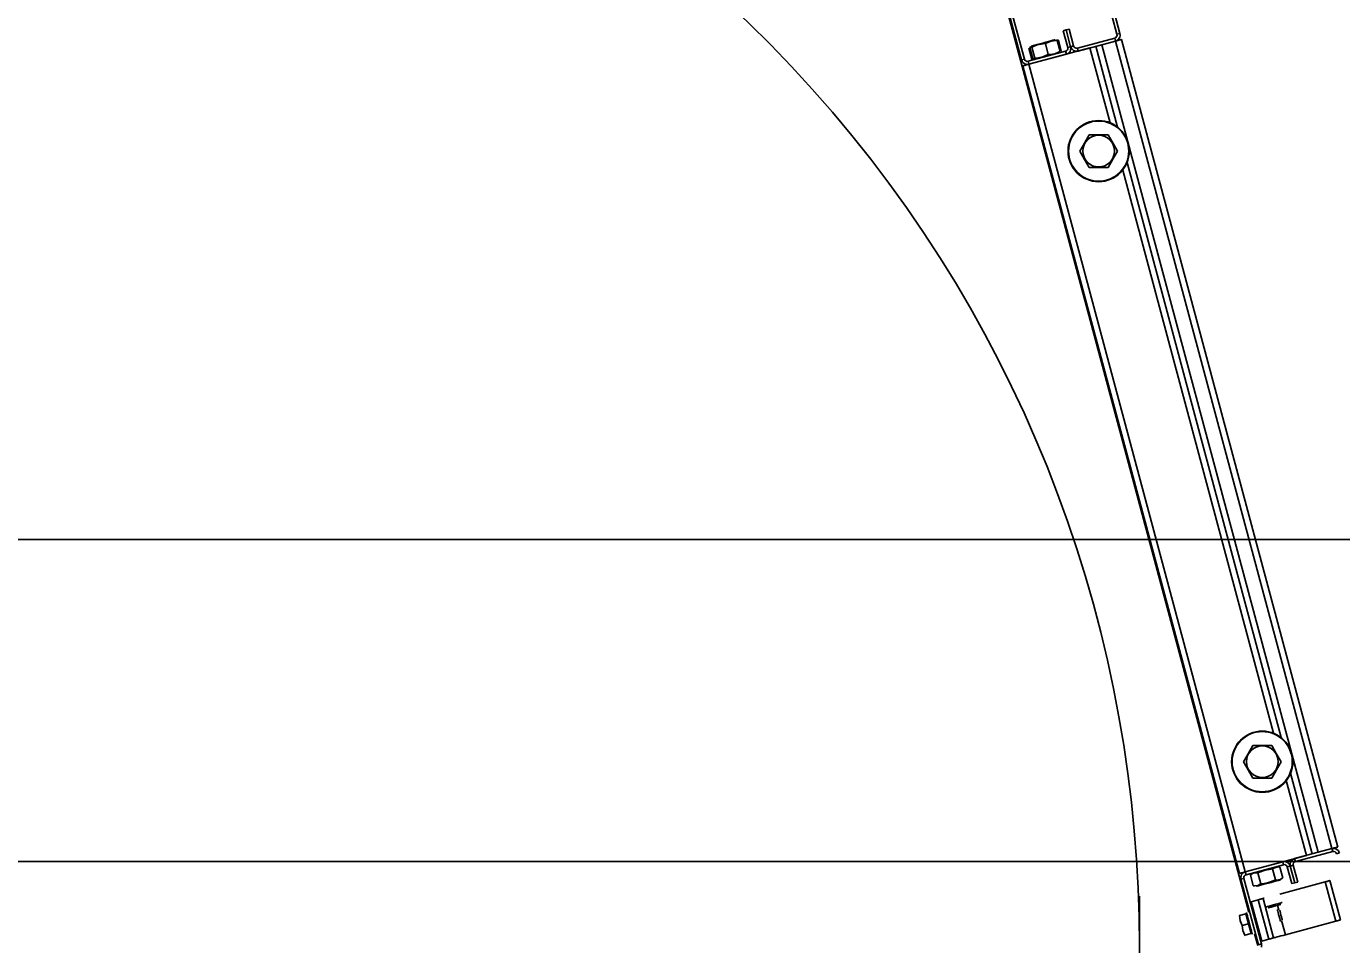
# Model space of a CAD drawing. Extents: x -264205 to -263659, y -1242401 to -1242060.
# Drawn here: x -263872.541 to -263871.928, y -1242087.496 to -1242087.068 of the extents above; entities that cross this region are included whole.
import ezdxf

# ---------------------------------------------------------------- set-up
doc = ezdxf.new("R2010")
doc.units = 0
doc.layers.add('OBRUBNIKY_KOMUNIKACIE_PROJEKT', color=7, linetype='Continuous')
doc.layers.add('SITUACIA_DSP_2D', color=7, linetype='Continuous')

msp = doc.modelspace()

# ---------------------------------------------------------------- linework, layer by layer
at = {"layer": 'OBRUBNIKY_KOMUNIKACIE_PROJEKT'}
msp.add_line((-263894.96779, -1242087.30722), (-263808.96776, -1242087.30722), dxfattribs=at)
at = {"layer": 'SITUACIA_DSP_2D'}
for p, q in [((-263872.03269, -1242087.07194), (-263872.05581, -1242086.98568)), ((-263872.03132, -1242087.07157), (-263872.05443, -1242086.98531)), ((-263872.10031, -1242086.9976), (-263872.0772, -1242087.08386)), ((-263872.09894, -1242086.99723), (-263872.07582, -1242087.08349)), ((-263872.08784, -1242087.04589), (-263871.97129, -1242087.48085)), ((-263872.05773, -1242087.07028), (-263872.05635, -1242087.06991)), ((-263872.05564, -1242087.07808), (-263872.05773, -1242087.07028)), ((-263872.05635, -1242087.06991), (-263872.05497, -1242087.06954)), ((-263872.05426, -1242087.07771), (-263872.05635, -1242087.06991)), ((-263872.05635, -1242087.06991), (-263872.05426, -1242087.07771)), ((-263872.05497, -1242087.06954), (-263872.05288, -1242087.07734)), ((-263872.06988, -1242087.07669), (-263872.07096, -1242087.07697)), ((-263872.06863, -1242087.07635), (-263872.06988, -1242087.07669)), ((-263872.06984, -1242087.0769), (-263872.06707, -1242087.07634)), ((-263872.06727, -1242087.07599), (-263872.06863, -1242087.07635)), ((-263872.0659, -1242087.07562), (-263872.06727, -1242087.07599)), ((-263872.06707, -1242087.07634), (-263872.06603, -1242087.07626)), ((-263872.06603, -1242087.07626), (-263872.06537, -1242087.07591)), ((-263872.06466, -1242087.08137), (-263872.06603, -1242087.07626)), ((-263872.0646, -1242087.07527), (-263872.0659, -1242087.07562)), ((-263872.06537, -1242087.07591), (-263872.06332, -1242087.07514)), ((-263872.06346, -1242087.07496), (-263872.0646, -1242087.07527)), ((-263872.06253, -1242087.07472), (-263872.06346, -1242087.07496)), ((-263872.06332, -1242087.07514), (-263872.06109, -1242087.07481)), ((-263872.0619, -1242087.07455), (-263872.06253, -1242087.07472)), ((-263872.06158, -1242087.07446), (-263872.0619, -1242087.07455)), ((-263872.06155, -1242087.07445), (-263872.06158, -1242087.07446)), ((-263872.06109, -1242087.07481), (-263872.06054, -1242087.07479)), ((-263872.0608, -1242087.07463), (-263872.06058, -1242087.0746)), ((-263872.06058, -1242087.0746), (-263872.05999, -1242087.07465)), ((-263872.05917, -1242087.0799), (-263872.06054, -1242087.07479)), ((-263872.05862, -1242087.07975), (-263872.05999, -1242087.07465)), ((-263872.05114, -1242087.07835), (-263872.0337, -1242087.07368)), ((-263872.05077, -1242087.07973), (-263872.03333, -1242087.07506)), ((-263872.03333, -1242087.07506), (-263872.03976, -1242087.07678)), ((-263872.03333, -1242087.07506), (-263872.0337, -1242087.07368)), ((-263872.0328, -1242087.07491), (-263872.03333, -1242087.07506)), ((-263872.03333, -1242087.07506), (-263871.93252, -1242087.45128)), ((-263872.03228, -1242087.07477), (-263872.0328, -1242087.07491)), ((-263872.03269, -1242087.07194), (-263872.03132, -1242087.07157)), ((-263872.0318, -1242087.07465), (-263872.03228, -1242087.07477)), ((-263872.03139, -1242087.07454), (-263872.0318, -1242087.07465)), ((-263872.03104, -1242087.07444), (-263872.03139, -1242087.07454)), ((-263872.03079, -1242087.07438), (-263872.03104, -1242087.07444)), ((-263872.03063, -1242087.07433), (-263872.03079, -1242087.07438)), ((-263872.03058, -1242087.07432), (-263872.03063, -1242087.07433)), ((-263872.03058, -1242087.07432), (-263871.92977, -1242087.45055)), ((-263872.07408, -1242087.0845), (-263872.05664, -1242087.07983)), ((-263872.0724, -1242087.08344), (-263872.07377, -1242087.07834)), ((-263872.07371, -1242087.08588), (-263872.04526, -1242087.07825)), ((-263872.07371, -1242087.08588), (-263872.05627, -1242087.0812)), ((-263872.07323, -1242087.07819), (-263872.07297, -1242087.07774)), ((-263872.07186, -1242087.0833), (-263872.07323, -1242087.07819)), ((-263872.07297, -1242087.07774), (-263872.07256, -1242087.07781)), ((-263872.07256, -1242087.07781), (-263872.07237, -1242087.07796)), ((-263872.07251, -1242087.07739), (-263872.07252, -1242087.07739)), ((-263872.07232, -1242087.07734), (-263872.07251, -1242087.07739)), ((-263872.07237, -1242087.07796), (-263872.06984, -1242087.0769)), ((-263872.071, -1242087.08307), (-263872.07237, -1242087.07796)), ((-263872.07179, -1242087.0772), (-263872.07232, -1242087.07734)), ((-263872.07096, -1242087.07697), (-263872.07179, -1242087.0772)), ((-263872.06719, -1242087.08243), (-263872.06996, -1242087.08299)), ((-263872.06466, -1242087.08137), (-263872.06719, -1242087.08243)), ((-263872.06391, -1242087.08134), (-263872.06466, -1242087.08137)), ((-263872.06169, -1242087.08097), (-263872.06391, -1242087.08134)), ((-263872.05966, -1242087.08016), (-263872.06169, -1242087.08097)), ((-263872.05917, -1242087.0799), (-263872.05966, -1242087.08016)), ((-263872.05943, -1242087.08027), (-263872.05925, -1242087.08012)), ((-263872.05925, -1242087.08012), (-263872.05917, -1242087.0799)), ((-263872.05627, -1242087.0812), (-263872.05664, -1242087.07983)), ((-263872.05564, -1242087.07808), (-263872.05426, -1242087.07771)), ((-263872.05426, -1242087.07771), (-263872.05288, -1242087.07734)), ((-263872.05114, -1242087.07835), (-263872.05077, -1242087.07973)), ((-263872.03592, -1242087.11312), (-263872.04526, -1242087.07825)), ((-263872.03243, -1242087.11514), (-263872.04251, -1242087.07752)), ((-263872.04251, -1242087.07752), (-263872.03243, -1242087.11514)), ((-263872.03976, -1242087.07678), (-263871.93895, -1242087.45301)), ((-263872.0772, -1242087.08386), (-263872.07582, -1242087.08349)), ((-263872.07646, -1242087.08661), (-263872.07641, -1242087.0866)), ((-263871.97565, -1242087.46284), (-263872.07646, -1242087.08661)), ((-263872.07641, -1242087.0866), (-263872.07625, -1242087.08656)), ((-263872.07625, -1242087.08656), (-263872.076, -1242087.08649)), ((-263872.076, -1242087.08649), (-263872.07566, -1242087.0864)), ((-263872.07566, -1242087.0864), (-263872.07524, -1242087.08629)), ((-263872.07524, -1242087.08629), (-263872.07476, -1242087.08616)), ((-263872.07476, -1242087.08616), (-263872.07425, -1242087.08602)), ((-263872.07425, -1242087.08602), (-263872.07371, -1242087.08588)), ((-263872.07408, -1242087.0845), (-263872.07371, -1242087.08588)), ((-263871.9729, -1242087.4621), (-263872.07371, -1242087.08588)), ((-263872.07181, -1242087.08349), (-263872.0724, -1242087.08344)), ((-263872.07167, -1242087.08345), (-263872.07186, -1242087.0833)), ((-263872.07162, -1242087.08346), (-263872.07181, -1242087.08349)), ((-263872.07126, -1242087.08352), (-263872.07167, -1242087.08345)), ((-263872.071, -1242087.08307), (-263872.07126, -1242087.08352)), ((-263872.06996, -1242087.08299), (-263872.071, -1242087.08307)), ((-263872.04784, -1242087.1226), (-263872.04562, -1242087.11875)), ((-263872.04451, -1242087.11875), (-263872.04562, -1242087.11875)), ((-263872.04063, -1242087.11875), (-263872.04451, -1242087.11875)), ((-263872.03684, -1242087.11875), (-263872.04063, -1242087.11875)), ((-263872.03684, -1242087.11875), (-263872.03468, -1242087.12249)), ((-263872.05, -1242087.12635), (-263872.04784, -1242087.1226)), ((-263872.03468, -1242087.12249), (-263872.03245, -1242087.12635)), ((-263872.04778, -1242087.1302), (-263872.05, -1242087.12635)), ((-263872.04562, -1242087.13395), (-263872.04778, -1242087.1302)), ((-263872.03461, -1242087.13009), (-263872.03684, -1242087.13395)), ((-263872.03245, -1242087.12635), (-263872.03461, -1242087.13009)), ((-263871.95621, -1242087.3996), (-263872.028, -1242087.13166)), ((-263872.028, -1242087.13166), (-263871.95621, -1242087.3996)), ((-263872.04451, -1242087.13395), (-263872.04562, -1242087.13395)), ((-263872.04063, -1242087.13395), (-263872.04451, -1242087.13395)), ((-263872.03684, -1242087.13395), (-263872.04063, -1242087.13395)), ((-263871.9597, -1242087.39759), (-263872.03002, -1242087.13515)), ((-263894.96779, -1242087.30724), (-263808.96779, -1242087.30724)), ((-263871.97378, -1242087.41081), (-263871.97162, -1242087.40707)), ((-263871.97162, -1242087.40707), (-263871.96939, -1242087.40321)), ((-263871.96829, -1242087.40321), (-263871.96939, -1242087.40321)), ((-263871.96441, -1242087.40321), (-263871.96829, -1242087.40321)), ((-263871.96062, -1242087.40321), (-263871.96441, -1242087.40321)), ((-263871.96062, -1242087.40321), (-263871.95845, -1242087.40696)), ((-263871.95845, -1242087.40696), (-263871.95623, -1242087.41081)), ((-263871.97156, -1242087.41467), (-263871.97378, -1242087.41081)), ((-263871.95623, -1242087.41081), (-263871.95839, -1242087.41456)), ((-263871.96939, -1242087.41841), (-263871.97156, -1242087.41467)), ((-263871.96829, -1242087.41841), (-263871.96939, -1242087.41841)), ((-263871.96441, -1242087.41841), (-263871.96829, -1242087.41841)), ((-263871.96062, -1242087.41841), (-263871.96441, -1242087.41841)), ((-263871.95839, -1242087.41456), (-263871.96062, -1242087.41841)), ((-263871.94445, -1242087.45448), (-263871.9538, -1242087.41961)), ((-263871.9417, -1242087.45374), (-263871.95178, -1242087.41612)), ((-263871.95178, -1242087.41612), (-263871.9417, -1242087.45374)), ((-263871.9729, -1242087.4621), (-263871.94445, -1242087.45448)), ((-263871.94996, -1242087.45596), (-263871.93252, -1242087.45128)), ((-263871.94996, -1242087.45596), (-263871.94959, -1242087.45733)), ((-263871.94959, -1242087.45733), (-263871.93215, -1242087.45266)), ((-263871.93252, -1242087.45128), (-263871.93895, -1242087.45301)), ((-263871.93199, -1242087.45114), (-263871.93252, -1242087.45128)), ((-263871.93215, -1242087.45266), (-263871.93252, -1242087.45128)), ((-263871.93147, -1242087.451), (-263871.93199, -1242087.45114)), ((-263871.93099, -1242087.45088), (-263871.93147, -1242087.451)), ((-263871.93058, -1242087.45076), (-263871.93099, -1242087.45088)), ((-263871.93023, -1242087.45067), (-263871.93058, -1242087.45076)), ((-263871.92903, -1242087.4533), (-263871.93041, -1242087.45367)), ((-263871.92998, -1242087.4506), (-263871.93023, -1242087.45067)), ((-263871.92982, -1242087.45056), (-263871.92998, -1242087.4506)), ((-263871.92977, -1242087.45055), (-263871.92982, -1242087.45056)), ((-263894.58094, -1242087.45724), (-263809.35464, -1242087.45724)), ((-263871.97544, -1242087.46279), (-263871.97519, -1242087.46272)), ((-263871.97519, -1242087.46272), (-263871.97485, -1242087.46263)), ((-263871.97485, -1242087.46263), (-263871.97443, -1242087.46251)), ((-263871.97443, -1242087.46251), (-263871.97395, -1242087.46239)), ((-263871.97395, -1242087.46239), (-263871.97344, -1242087.46225)), ((-263871.97344, -1242087.46225), (-263871.9729, -1242087.4621)), ((-263871.9729, -1242087.4621), (-263871.95546, -1242087.45743)), ((-263871.9729, -1242087.4621), (-263871.97253, -1242087.46348)), ((-263871.97253, -1242087.46348), (-263871.9551, -1242087.45881)), ((-263871.96922, -1242087.46281), (-263871.9677, -1242087.46259)), ((-263871.9677, -1242087.46259), (-263871.9671, -1242087.46263)), ((-263871.9671, -1242087.46263), (-263871.96627, -1242087.46224)), ((-263871.96574, -1242087.46774), (-263871.9671, -1242087.46263)), ((-263871.96627, -1242087.46224), (-263871.96369, -1242087.46132)), ((-263871.96369, -1242087.46132), (-263871.96091, -1242087.46084)), ((-263871.96091, -1242087.46084), (-263871.96022, -1242087.46079)), ((-263871.96022, -1242087.46079), (-263871.95889, -1242087.46005)), ((-263871.95885, -1242087.46589), (-263871.96022, -1242087.46079)), ((-263871.95889, -1242087.46005), (-263871.95736, -1242087.45982)), ((-263871.95736, -1242087.45982), (-263871.95677, -1242087.45987)), ((-263871.95541, -1242087.46497), (-263871.95677, -1242087.45987)), ((-263871.9551, -1242087.45881), (-263871.95546, -1242087.45743)), ((-263871.95197, -1242087.45945), (-263871.95335, -1242087.45982)), ((-263871.95335, -1242087.45982), (-263871.95126, -1242087.46762)), ((-263871.9506, -1242087.45908), (-263871.95197, -1242087.45945)), ((-263871.95197, -1242087.45945), (-263871.94988, -1242087.46725)), ((-263871.94988, -1242087.46725), (-263871.95197, -1242087.45945)), ((-263871.94851, -1242087.46688), (-263871.9506, -1242087.45908)), ((-263871.97565, -1242087.46284), (-263871.9756, -1242087.46283)), ((-263871.9756, -1242087.46283), (-263871.97544, -1242087.46279)), ((-263871.97354, -1242087.46523), (-263871.97491, -1242087.46559)), ((-263871.96675, -1242087.49606), (-263871.97491, -1242087.46559)), ((-263871.96537, -1242087.49569), (-263871.97354, -1242087.46523)), ((-263871.97055, -1242087.46356), (-263871.96922, -1242087.46281)), ((-263871.96918, -1242087.46866), (-263871.97055, -1242087.46356)), ((-263871.96859, -1242087.46871), (-263871.96918, -1242087.46866)), ((-263871.96706, -1242087.46848), (-263871.96859, -1242087.46871)), ((-263871.96762, -1242087.46885), (-263871.96761, -1242087.46885)), ((-263871.96761, -1242087.46885), (-263871.96736, -1242087.46878)), ((-263871.96736, -1242087.46878), (-263871.96677, -1242087.46862)), ((-263871.96574, -1242087.46774), (-263871.96706, -1242087.46848)), ((-263871.96677, -1242087.46862), (-263871.96589, -1242087.46839)), ((-263871.96589, -1242087.46839), (-263871.96478, -1242087.46809)), ((-263871.96481, -1242087.46766), (-263871.96574, -1242087.46774)), ((-263871.96204, -1242087.46715), (-263871.96481, -1242087.46766)), ((-263871.96478, -1242087.46809), (-263871.9635, -1242087.46775)), ((-263871.9635, -1242087.46775), (-263871.96214, -1242087.46738)), ((-263871.96214, -1242087.46738), (-263871.96078, -1242087.46702)), ((-263871.95948, -1242087.46619), (-263871.96204, -1242087.46715)), ((-263871.96078, -1242087.46702), (-263871.9595, -1242087.46668)), ((-263871.9595, -1242087.46668), (-263871.95839, -1242087.46638)), ((-263871.95885, -1242087.46589), (-263871.95948, -1242087.46619)), ((-263871.95826, -1242087.46594), (-263871.95885, -1242087.46589)), ((-263871.95839, -1242087.46638), (-263871.95751, -1242087.46614)), ((-263871.95673, -1242087.46571), (-263871.95826, -1242087.46594)), ((-263871.95751, -1242087.46614), (-263871.95693, -1242087.46599)), ((-263871.95693, -1242087.46599), (-263871.95667, -1242087.46592)), ((-263871.95685, -1242087.47245), (-263871.93565, -1242087.46677)), ((-263871.95541, -1242087.46497), (-263871.95673, -1242087.46571)), ((-263871.95667, -1242087.46592), (-263871.95666, -1242087.46591)), ((-263871.94988, -1242087.46725), (-263871.95126, -1242087.46762)), ((-263871.94851, -1242087.46688), (-263871.94988, -1242087.46725)), ((-263871.93522, -1242087.46666), (-263871.93565, -1242087.46677)), ((-263871.93565, -1242087.46677), (-263871.93073, -1242087.48513)), ((-263871.93481, -1242087.46655), (-263871.93522, -1242087.46666)), ((-263871.93443, -1242087.46645), (-263871.93481, -1242087.46655)), ((-263871.93409, -1242087.46636), (-263871.93443, -1242087.46645)), ((-263871.93382, -1242087.46628), (-263871.93409, -1242087.46636)), ((-263871.93362, -1242087.46623), (-263871.93382, -1242087.46628)), ((-263871.93349, -1242087.46619), (-263871.93362, -1242087.46623)), ((-263871.93345, -1242087.46618), (-263871.93349, -1242087.46619)), ((-263871.93345, -1242087.46618), (-263871.92853, -1242087.48454)), ((-263872.02224, -1242087.51937), (-263872.02224, -1242087.47349)), ((-263871.96642, -1242087.47502), (-263871.96685, -1242087.47513)), ((-263871.96601, -1242087.47491), (-263871.96642, -1242087.47502)), ((-263871.96563, -1242087.47481), (-263871.96601, -1242087.47491)), ((-263871.96529, -1242087.47472), (-263871.96563, -1242087.47481)), ((-263871.96502, -1242087.47464), (-263871.96529, -1242087.47472)), ((-263871.96482, -1242087.47459), (-263871.96502, -1242087.47464)), ((-263871.96469, -1242087.47455), (-263871.96482, -1242087.47459)), ((-263871.96465, -1242087.47454), (-263871.96469, -1242087.47455)), ((-263871.96465, -1242087.47454), (-263871.96454, -1242087.47451)), ((-263871.96465, -1242087.47454), (-263871.95973, -1242087.4929)), ((-263871.96454, -1242087.47451), (-263871.96423, -1242087.47443)), ((-263871.96423, -1242087.47443), (-263871.96419, -1242087.47442)), ((-263871.97228, -1242087.4813), (-263871.97233, -1242087.48113)), ((-263871.97015, -1242087.47602), (-263871.96685, -1242087.47513)), ((-263871.96524, -1242087.49437), (-263871.97015, -1242087.47602)), ((-263871.96685, -1242087.47513), (-263871.96193, -1242087.49349)), ((-263871.96312, -1242087.47842), (-263871.96298, -1242087.47838)), ((-263871.96298, -1242087.47838), (-263871.96253, -1242087.47826)), ((-263871.96253, -1242087.47826), (-263871.9618, -1242087.47806)), ((-263871.96224, -1242087.47892), (-263871.96225, -1242087.47892)), ((-263871.96204, -1242087.47887), (-263871.96224, -1242087.47892)), ((-263871.96154, -1242087.47873), (-263871.96204, -1242087.47887)), ((-263871.9618, -1242087.47806), (-263871.96087, -1242087.47781)), ((-263871.96079, -1242087.47853), (-263871.96154, -1242087.47873)), ((-263871.96087, -1242087.47781), (-263871.95981, -1242087.47753)), ((-263871.95988, -1242087.47829), (-263871.96079, -1242087.47853)), ((-263871.9589, -1242087.47802), (-263871.95988, -1242087.47829)), ((-263871.95981, -1242087.47753), (-263871.95871, -1242087.47724)), ((-263871.95796, -1242087.47777), (-263871.9589, -1242087.47802)), ((-263871.95871, -1242087.47724), (-263871.95769, -1242087.47696)), ((-263871.95794, -1242087.47991), (-263871.95798, -1242087.47974)), ((-263871.95716, -1242087.47756), (-263871.95796, -1242087.47777)), ((-263871.95781, -1242087.48039), (-263871.95794, -1242087.47991)), ((-263871.95789, -1242087.47775), (-263871.95731, -1242087.47989)), ((-263871.95762, -1242087.48112), (-263871.95781, -1242087.48039)), ((-263871.95769, -1242087.47696), (-263871.95682, -1242087.47673)), ((-263871.95737, -1242087.48202), (-263871.95762, -1242087.48112)), ((-263871.95659, -1242087.4774), (-263871.95716, -1242087.47756)), ((-263871.95685, -1242087.48016), (-263871.9569, -1242087.47999)), ((-263871.95672, -1242087.48065), (-263871.95685, -1242087.48016)), ((-263871.95682, -1242087.47673), (-263871.95618, -1242087.47656)), ((-263871.95652, -1242087.48138), (-263871.95672, -1242087.48065)), ((-263871.95631, -1242087.47733), (-263871.95659, -1242087.4774)), ((-263871.95628, -1242087.47732), (-263871.95631, -1242087.47733)), ((-263871.95618, -1242087.47656), (-263871.95583, -1242087.47646)), ((-263871.95583, -1242087.47646), (-263871.95578, -1242087.47645)), ((-263871.97561, -1242087.4825), (-263871.97583, -1242087.48256)), ((-263871.97583, -1242087.48256), (-263871.97582, -1242087.48256)), ((-263871.97266, -1242087.48171), (-263871.97561, -1242087.4825)), ((-263871.97522, -1242087.48489), (-263871.97561, -1242087.4825)), ((-263871.97561, -1242087.4825), (-263871.97523, -1242087.48482)), ((-263871.97523, -1242087.48482), (-263871.97438, -1242087.48709)), ((-263871.97438, -1242087.48709), (-263871.97522, -1242087.48489)), ((-263871.97143, -1242087.4863), (-263871.97438, -1242087.48709)), ((-263871.97399, -1242087.48948), (-263871.97438, -1242087.48709)), ((-263871.97438, -1242087.48709), (-263871.974, -1242087.48941)), ((-263871.97266, -1242087.48171), (-263871.97143, -1242087.4863)), ((-263871.97214, -1242087.4818), (-263871.97228, -1242087.4813)), ((-263871.97193, -1242087.48261), (-263871.97214, -1242087.4818)), ((-263871.97165, -1242087.48365), (-263871.97193, -1242087.48261)), ((-263871.97132, -1242087.48487), (-263871.97165, -1242087.48365)), ((-263871.97143, -1242087.4863), (-263871.9702, -1242087.49089)), ((-263871.97097, -1242087.48618), (-263871.97132, -1242087.48487)), ((-263871.97062, -1242087.48748), (-263871.97097, -1242087.48618)), ((-263871.95712, -1242087.48298), (-263871.95737, -1242087.48202)), ((-263871.95688, -1242087.48387), (-263871.95712, -1242087.48298)), ((-263871.95668, -1242087.48461), (-263871.95688, -1242087.48387)), ((-263871.95655, -1242087.48508), (-263871.95668, -1242087.48461)), ((-263871.95651, -1242087.48525), (-263871.95655, -1242087.48508)), ((-263871.95629, -1242087.48224), (-263871.95652, -1242087.48138)), ((-263871.95606, -1242087.4831), (-263871.95629, -1242087.48224)), ((-263871.95586, -1242087.48384), (-263871.95606, -1242087.4831)), ((-263871.956, -1242087.48479), (-263871.95422, -1242087.49142)), ((-263871.95573, -1242087.48433), (-263871.95586, -1242087.48384)), ((-263871.95569, -1242087.4845), (-263871.95573, -1242087.48433)), ((-263871.95422, -1242087.49142), (-263871.93073, -1242087.48513)), ((-263871.93073, -1242087.48513), (-263871.9303, -1242087.48501)), ((-263871.9303, -1242087.48501), (-263871.92989, -1242087.4849)), ((-263871.92989, -1242087.4849), (-263871.92951, -1242087.4848)), ((-263871.92951, -1242087.4848), (-263871.92918, -1242087.48471)), ((-263871.92918, -1242087.48471), (-263871.9289, -1242087.48464)), ((-263871.9289, -1242087.48464), (-263871.9287, -1242087.48458)), ((-263871.9287, -1242087.48458), (-263871.92857, -1242087.48455)), ((-263871.92857, -1242087.48455), (-263871.92853, -1242087.48454)), ((-263871.974, -1242087.48941), (-263871.97315, -1242087.49168)), ((-263871.97315, -1242087.49168), (-263871.97399, -1242087.48948)), ((-263871.97315, -1242087.49168), (-263871.97338, -1242087.49174)), ((-263871.97338, -1242087.49174), (-263871.97336, -1242087.49173)), ((-263871.9702, -1242087.49089), (-263871.97315, -1242087.49168)), ((-263871.9703, -1242087.4887), (-263871.97062, -1242087.48748)), ((-263871.97002, -1242087.48974), (-263871.9703, -1242087.4887)), ((-263871.9698, -1242087.49055), (-263871.97002, -1242087.48974)), ((-263871.96967, -1242087.49105), (-263871.9698, -1242087.49055)), ((-263871.96962, -1242087.49122), (-263871.96967, -1242087.49105)), ((-263871.96859, -1242087.49095), (-263871.96712, -1242087.49643)), ((-263871.96193, -1242087.49349), (-263871.9615, -1242087.49337)), ((-263871.9615, -1242087.49337), (-263871.96109, -1242087.49326)), ((-263871.96109, -1242087.49326), (-263871.96071, -1242087.49316)), ((-263871.96071, -1242087.49316), (-263871.96038, -1242087.49307)), ((-263871.96038, -1242087.49307), (-263871.9601, -1242087.493)), ((-263871.9601, -1242087.493), (-263871.9599, -1242087.49294)), ((-263871.9599, -1242087.49294), (-263871.95977, -1242087.49291)), ((-263871.95977, -1242087.49291), (-263871.95973, -1242087.4929)), ((-263871.95962, -1242087.49287), (-263871.95973, -1242087.4929)), ((-263871.95931, -1242087.49278), (-263871.95962, -1242087.49287)), ((-263871.9588, -1242087.49265), (-263871.95931, -1242087.49278)), ((-263871.95812, -1242087.49246), (-263871.9588, -1242087.49265)), ((-263871.95728, -1242087.49224), (-263871.95812, -1242087.49246)), ((-263871.95633, -1242087.49199), (-263871.95728, -1242087.49224)), ((-263871.9553, -1242087.49171), (-263871.95633, -1242087.49199)), ((-263871.95422, -1242087.49142), (-263871.9553, -1242087.49171)), ((-263871.96675, -1242087.49606), (-263871.96537, -1242087.49569)), ((-263871.96524, -1242087.49437), (-263871.96193, -1242087.49349))]:
    msp.add_line(p, q, dxfattribs=at)
for centre, radius in [((-263872.04123, -1242087.12635), 0.01425), ((-263872.04123, -1242087.12635), 0.01401), ((-263872.04123, -1242087.12635), 0.00739), ((-263871.96501, -1242087.41081), 0.01425), ((-263871.96501, -1242087.41081), 0.01401), ((-263871.96501, -1242087.41081), 0.00739)]:
    msp.add_circle(centre, radius, dxfattribs=at)
for centre, radius, start, end in [((-263872.62074, -1242087.49643), 0.5985, 234.56502, 125.43498), ((-263872.03407, -1242087.0723), 0.00143, 285, 15.00001), ((-263872.03407, -1242087.0723), 0.00285, 285, 15.00001), ((-263872.05701, -1242087.07845), 0.00143, 285, 15.00001), ((-263872.05701, -1242087.07845), 0.00285, 285, 15.00001), ((-263872.05151, -1242087.07698), 0.00285, 195.00001, 285), ((-263872.05151, -1242087.07698), 0.00143, 195.00001, 285), ((-263872.07445, -1242087.08312), 0.00285, 195.00001, 285), ((-263872.07445, -1242087.08312), 0.00143, 195.00001, 285), ((-263871.94922, -1242087.45871), 0.00285, 105, 195.00001), ((-263871.93179, -1242087.45404), 0.00285, 15.00001, 105), ((-263871.93179, -1242087.45404), 0.00142, 15.00001, 105), ((-263871.97216, -1242087.46486), 0.00285, 105, 195.00001), ((-263871.95473, -1242087.46018), 0.00285, 15.00001, 105), ((-263871.95473, -1242087.46018), 0.00143, 15.00001, 105), ((-263871.94922, -1242087.45871), 0.00143, 105, 195.00001), ((-263871.97216, -1242087.46486), 0.00143, 105, 195.00001), ((-263871.9724, -1242087.48268), 0.000475, 15.00001, 105), ((-263871.97046, -1242087.48991), 0.000475, 285, 15.00001), ((-263871.96813, -1242087.49643), 0.00285, 344.99999, 15.00001)]:
    msp.add_arc(centre, radius, start, end, dxfattribs=at)

doc.saveas('drawing.dxf')
